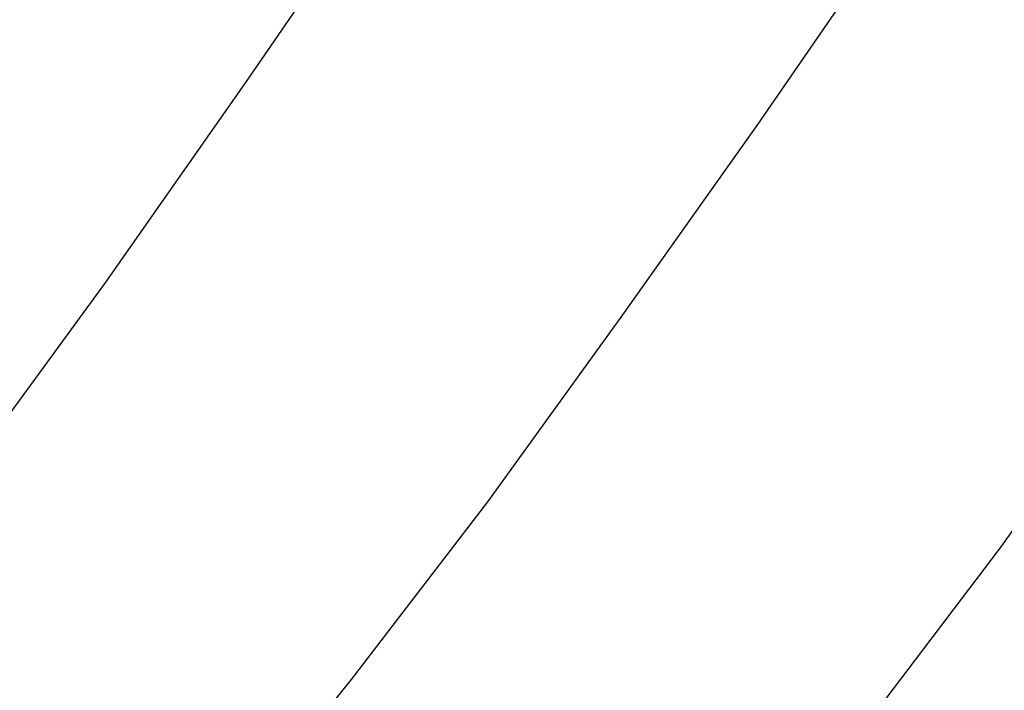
# Model space of a CAD drawing. Extents: x 10527 to 38813, y 13847 to 37526.
# Tile 355 of 656: x 35445.43 to 35451.63, y 36332.04 to 36336.27. Entities that reach past the tile are written whole.
import ezdxf

# ---------------------------------------------------------------- set-up
doc = ezdxf.new("R2010")
doc.units = 0
doc.header["$LTSCALE"] = 0.5
doc.header["$MEASUREMENT"] = 0
doc.linetypes.add('CONTI', pattern=[0])
doc.layers.add('(032) Горизонтали утолщенные', color=32, linetype='Continuous', lineweight=30)
doc.layers.add('.', color=7, linetype='Continuous', lineweight=15)
doc.layers.add('GORIZDEFAULT', color=32, linetype='CONTI')

# ---------------------------------------------------------------- blocks, each defined once
blk = doc.blocks.new('gergrgrre')
at = {"layer": '(032) Горизонтали утолщенные', "color": 32}
blk.add_polyline3d([(360282.4434, 4200430.6786, 540), (360283.18, 4200431.16, 540), (360284.49, 4200432.03, 540), (360285.81, 4200432.94, 540), (360287.13, 4200433.87, 540), (360288.43, 4200434.82, 540), (360289.68, 4200435.78, 540), (360290.88, 4200436.75, 540), (360292.02, 4200437.73, 540), (360293.12, 4200438.72, 540), (360294.15, 4200439.71, 540), (360295.13, 4200440.71, 540), (360296.05, 4200441.71, 540), (360296.91, 4200442.71, 540), (360297.73, 4200443.74, 540), (360298.54, 4200444.81, 540), (360299.36, 4200445.95, 540), (360300.22, 4200447.18, 540), (360301.14, 4200448.52, 540)], dxfattribs=at)
at = {"layer": 'GORIZDEFAULT', "color": 32}
for points in [[(360280.7597, 4200432.5316, 540.5), (360281.81, 4200433.2, 540.5), (360282.91, 4200433.92, 540.5), (360284.01, 4200434.65, 540.5), (360285.09, 4200435.39, 540.5), (360286.15, 4200436.13, 540.5), (360287.18, 4200436.89, 540.5), (360288.17, 4200437.65, 540.5), (360289.13, 4200438.43, 540.5), (360290.06, 4200439.24, 540.5), (360290.97, 4200440.09, 540.5), (360291.86, 4200440.97, 540.5), (360292.73, 4200441.91, 540.5), (360293.6, 4200442.92, 540.5), (360294.46, 4200443.99, 540.5), (360295.32, 4200445.11, 540.5), (360296.17, 4200446.29, 540.5), (360297.02, 4200447.49, 540.5), (360297.86, 4200448.71, 540.5)], [(360279.0765, 4200434.384, 541), (360279.68, 4200434.77, 541), (360280.73, 4200435.44, 541), (360281.72, 4200436.08, 541), (360282.65, 4200436.68, 541), (360283.53, 4200437.27, 541), (360284.37, 4200437.84, 541), (360285.16, 4200438.4, 541), (360285.93, 4200438.95, 541), (360286.66, 4200439.52, 541), (360287.38, 4200440.11, 541), (360288.1, 4200440.75, 541), (360288.82, 4200441.45, 541), (360289.56, 4200442.24, 541), (360290.33, 4200443.12, 541), (360291.15, 4200444.13, 541), (360292.01, 4200445.26, 541), (360292.91, 4200446.49, 541), (360293.8, 4200447.76, 541), (360294.67, 4200449.03, 541)]]:
    blk.add_polyline3d(points, dxfattribs=at)

msp = doc.modelspace()

# ---------------------------------------------------------------- hatches: boundary and pattern name
at = {"layer": '.', "ltscale": 0.149071}
h = msp.add_hatch(color=256, dxfattribs=at)
h.dxf.hatch_style = 1
h.set_gradient(color1=(255, 255, 255), tint=1)
h.paths.add_polyline_path([(35043.2971, 36082.0132), (36343.2971, 36082.0132), (36343.2971, 37217.0132), (35043.2971, 37217.0132)])
h.paths.add_polyline_path([(35058.2971, 37202.0132), (36328.2971, 37202.0132), (36328.2971, 36097.0132), (35058.2971, 36097.0132)], flags=16)

# ---------------------------------------------------------------- block references
at = {"linetype": 'Continuous'}
msp.add_blockref('gergrgrre', (-324846.9437, -4164111.8779), dxfattribs=at)

doc.saveas('drawing.dxf')
